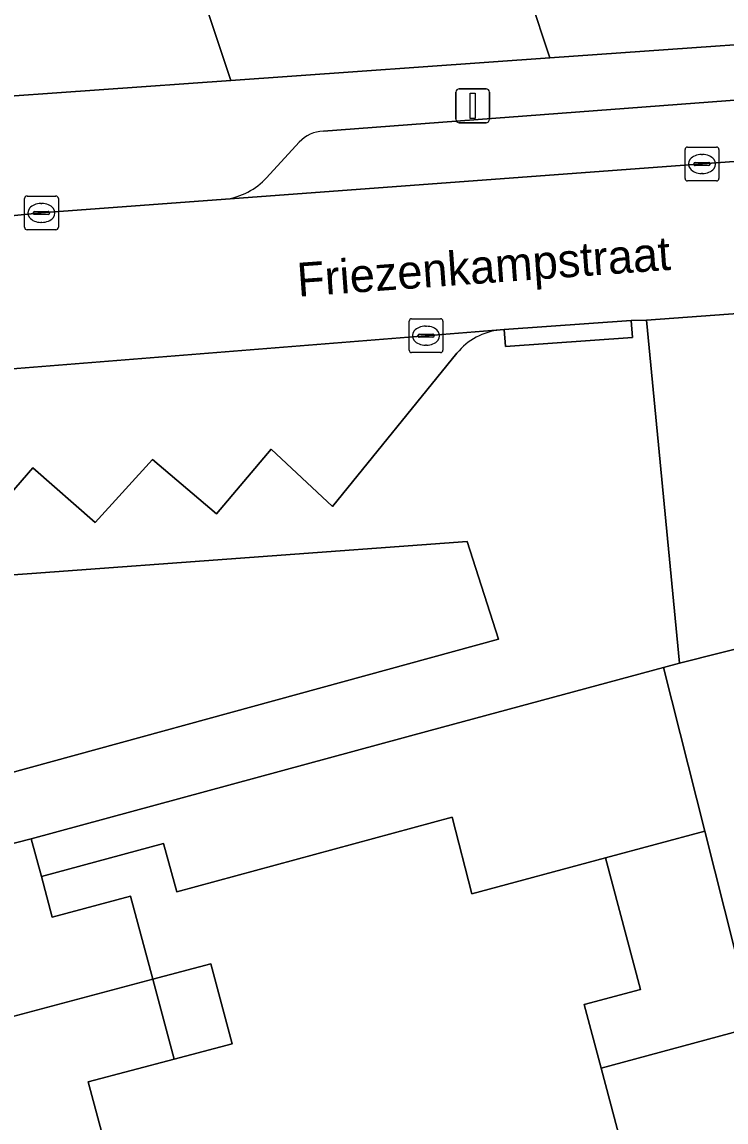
# Model space of a CAD drawing. Extents: x 159262 to 160143, y 383399 to 384319.
# Drawn here: x 159659.54 to 159680.37, y 383760.7 to 383793.24 of the extents above; entities that cross this region are included whole.
import ezdxf

# ---------------------------------------------------------------- set-up
doc = ezdxf.new("R2010")
doc.units = 0
for name, color, linetype in [('IMGEO_Erf', 7, 'Continuous'), ('IMGEO_Groenvoorziening', 7, 'Continuous'), ('IMGEO_Kolk', 7, 'Continuous'), ('IMGEO_Lichtmast', 7, 'Continuous'), ('IMGEO_Openbare_ruimte_label', 7, 'Continuous'), ('IMGEO_Pand', 7, 'Continuous'), ('IMGEO_Parkeervlak_open', 7, 'Continuous'), ('IMGEO_Rijbaan_lokaal_open', 7, 'Continuous'), ('IMGEO_Voetpad_open', 7, 'Continuous')]:
    doc.layers.add(name, color=color, linetype=linetype)

msp = doc.modelspace()

# ---------------------------------------------------------------- linework, layer by layer
at = {"layer": 'IMGEO_Erf'}
msp.add_lwpolyline([(159652.536, 383825.071), (159650.805, 383830.287), (159649.075, 383835.503), (159647.296, 383840.865), (159641.977, 383839.1), (159657.295, 383792.854), (159657.925, 383790.956), (159665.725, 383791.51), (159664.817, 383794.247), (159662.966, 383793.633), (159661.187, 383798.995), (159659.457, 383804.21), (159657.727, 383809.425), (159655.996, 383814.641), (159654.266, 383819.856)], close=True, dxfattribs=at)
for points in [[(159673.356, 383797.632), (159675.165, 383792.18), (159685.525, 383792.915), (159691.271, 383793.323)], [(159678.738, 383754.518), (159676.681, 383762.286), (159676.18, 383764.177), (159677.844, 383764.618), (159676.812, 383768.515), (159672.85, 383767.451), (159672.274, 383769.717), (159664.121, 383767.507), (159663.732, 383768.94), (159660.117, 383767.961), (159660.437, 383766.761), (159662.757, 383767.379), (159663.412, 383764.92), (159665.131, 383765.378), (159665.76, 383763.014), (159664.041, 383762.557), (159661.505, 383761.882), (159662.178, 383759.355)]]:
    msp.add_lwpolyline(points, dxfattribs=at)
at = {"layer": 'IMGEO_Groenvoorziening'}
for points in [[(159648.681, 383768.565), (159648.477, 383768.54), (159648.592, 383768.122), (159654.492, 383769.739), (159673.642, 383774.987), (159672.72, 383777.877)], [(159672.72, 383777.877), (159659.837, 383776.925), (159652.662, 383776.415)]]:
    msp.add_lwpolyline(points, dxfattribs=at)
at = {"layer": 'IMGEO_Kolk'}
for p, q in [((159679.163, 383788.615), (159679.163, 383789.467)), ((159679.238, 383789.541), (159680.09, 383789.541)), ((159680.164, 383789.467), (159680.164, 383788.615)), ((159679.465, 383789.084), (159679.863, 383789.084)), ((159679.651, 383789.321), (159679.676, 383789.321)), ((159679.422, 383789.035), (159679.422, 383789.047)), ((159679.86, 383788.998), (159679.462, 383788.998)), ((159679.674, 383788.761), (159679.649, 383788.761)), ((159679.906, 383789.047), (159679.906, 383789.035)), ((159680.09, 383788.541), (159679.238, 383788.541)), ((159659.692, 383788.094), (159660.544, 383788.094)), ((159659.617, 383787.168), (159659.617, 383788.02)), ((159660.105, 383787.874), (159660.13, 383787.874)), ((159660.618, 383788.02), (159660.618, 383787.168)), ((159659.876, 383787.588), (159659.876, 383787.6)), ((159660.314, 383787.551), (159659.916, 383787.551)), ((159659.919, 383787.637), (159660.317, 383787.637)), ((159660.36, 383787.6), (159660.36, 383787.588)), ((159660.128, 383787.314), (159660.103, 383787.314)), ((159660.544, 383787.094), (159659.692, 383787.094)), ((159670.998, 383783.535), (159670.998, 383784.387)), ((159671.073, 383784.461), (159671.925, 383784.461)), ((159671.486, 383784.241), (159671.511, 383784.241)), ((159671.999, 383784.387), (159671.999, 383783.535)), ((159671.257, 383783.955), (159671.257, 383783.967)), ((159671.695, 383783.918), (159671.297, 383783.918)), ((159671.3, 383784.004), (159671.698, 383784.004)), ((159671.741, 383783.967), (159671.741, 383783.955)), ((159671.509, 383783.681), (159671.484, 383783.681)), ((159671.925, 383783.461), (159671.073, 383783.461))]:
    msp.add_line(p, q, dxfattribs=at)
for points in [[(159679.163, 383788.615), (159679.163, 383789.467)], [(159679.238, 383789.541), (159680.09, 383789.541)], [(159680.164, 383789.467), (159680.164, 383788.615)], [(159680.09, 383788.541), (159679.238, 383788.541)], [(159659.692, 383788.094), (159660.544, 383788.094)], [(159659.617, 383787.168), (159659.617, 383788.02)], [(159660.618, 383788.02), (159660.618, 383787.168)], [(159660.544, 383787.094), (159659.692, 383787.094)], [(159670.998, 383783.535), (159670.998, 383784.387)], [(159671.073, 383784.461), (159671.925, 383784.461)], [(159671.999, 383784.387), (159671.999, 383783.535)], [(159671.925, 383783.461), (159671.073, 383783.461)]]:
    msp.add_lwpolyline(points, dxfattribs=at)
for centre, radius, start, end in [((159679.24, 383789.465), 0.0765, 91.552, 178.448), ((159679.24, 383789.465), 0.0765, 91.552, 178.448), ((159680.088, 383789.465), 0.0765, 1.552, 88.448), ((159680.088, 383789.465), 0.0765, 1.552, 88.448), ((159679.462, 383789.044), 0.0403, 85.8775, 175.7526), ((159679.867, 383789.046), 0.0386, 1.7309, 96.639), ((159679.459, 383789.034), 0.0366, 178.938, 274.7102), ((159679.863, 383789.041), 0.043, 264.8664, 352.4533), ((159679.24, 383788.617), 0.0765, 181.552, 268.448), ((159679.24, 383788.617), 0.0765, 181.552, 268.448), ((159680.088, 383788.617), 0.0765, 271.552, 358.448), ((159680.088, 383788.617), 0.0765, 271.552, 358.448), ((159659.694, 383788.018), 0.0765, 91.552, 178.448), ((159659.694, 383788.018), 0.0765, 91.552, 178.448), ((159660.542, 383788.018), 0.0765, 1.552, 88.448), ((159660.542, 383788.018), 0.0765, 1.552, 88.448), ((159659.916, 383787.597), 0.0403, 85.8775, 175.7526), ((159659.913, 383787.587), 0.0366, 178.938, 274.7102), ((159660.317, 383787.594), 0.043, 264.8664, 352.4533), ((159660.321, 383787.599), 0.0386, 1.7309, 96.639), ((159659.694, 383787.17), 0.0765, 181.552, 268.448), ((159659.694, 383787.17), 0.0765, 181.552, 268.448), ((159660.542, 383787.17), 0.0765, 271.552, 358.448), ((159660.542, 383787.17), 0.0765, 271.552, 358.448), ((159671.075, 383784.385), 0.0765, 91.552, 178.448), ((159671.075, 383784.385), 0.0765, 91.552, 178.448), ((159671.923, 383784.385), 0.0765, 1.552, 88.448), ((159671.923, 383784.385), 0.0765, 1.552, 88.448), ((159671.297, 383783.964), 0.0403, 85.8775, 175.7526), ((159671.294, 383783.954), 0.0366, 178.938, 274.7102), ((159671.698, 383783.961), 0.043, 264.8664, 352.4533), ((159671.702, 383783.966), 0.0386, 1.7309, 96.639), ((159671.075, 383783.537), 0.0765, 181.552, 268.448), ((159671.075, 383783.537), 0.0765, 181.552, 268.448), ((159671.923, 383783.537), 0.0765, 271.552, 358.448), ((159671.923, 383783.537), 0.0765, 271.552, 358.448)]:
    msp.add_arc(centre, radius, start, end, dxfattribs=at)
for centre, major_axis, ratio, start_param, end_param in [((159679.65, 383789.041), (-0.387, 0.002), 0.722429, 4.712389, 7.853982), ((159679.675, 383789.041), (-0.39, 0.002), 0.717154, 1.570796, 4.712389), ((159660.104, 383787.594), (-0.387, 0.002), 0.722429, 4.712389, 7.853982), ((159660.129, 383787.594), (-0.39, 0.002), 0.717154, 1.570796, 4.712389), ((159671.485, 383783.961), (-0.387, 0.002), 0.722429, 4.712389, 7.853982), ((159671.51, 383783.961), (-0.39, 0.002), 0.717154, 1.570796, 4.712389)]:
    msp.add_ellipse(centre, major_axis=major_axis, ratio=ratio, start_param=start_param, end_param=end_param, dxfattribs=at)
at = {"layer": 'IMGEO_Lichtmast'}
for p, q in [((159672.383, 383790.363), (159672.383, 383791.163)), ((159672.383, 383791.163), (159672.383, 383790.363)), ((159672.483, 383791.263), (159673.273, 383791.263)), ((159673.273, 383791.263), (159672.483, 383791.263)), ((159673.373, 383791.163), (159673.373, 383790.363)), ((159673.373, 383790.363), (159673.373, 383791.163)), ((159673.273, 383790.263), (159672.483, 383790.263)), ((159672.483, 383790.263), (159673.273, 383790.263))]:
    msp.add_line(p, q, dxfattribs=at)
msp.add_lwpolyline([(159672.803, 383791.138), (159672.953, 383791.138), (159672.953, 383790.388), (159672.803, 383790.388), (159672.803, 383791.138)], dxfattribs=at)
for centre, start, end in [((159672.483, 383791.163), 90, 180), ((159672.483, 383791.163), 90, 180), ((159673.273, 383791.163), 0, 90), ((159673.273, 383791.163), 360, 90), ((159672.483, 383790.363), 180, 270), ((159672.483, 383790.363), 180, 270), ((159673.273, 383790.363), 270, 0), ((159673.273, 383790.363), 270, 0)]:
    msp.add_arc(centre, 0.1, start, end, dxfattribs=at)
at = {"layer": 'IMGEO_Pand'}
for points in [[(159670.736, 383802.168), (159661.187, 383798.995), (159662.966, 383793.633), (159664.817, 383794.247), (159665.725, 383791.51), (159675.165, 383792.18), (159673.356, 383797.632), (159672.351, 383797.3)], [(159699.827, 383774.41), (159698.638, 383779.082), (159698.594, 383779.255), (159682.594, 383775.184), (159678.999, 383774.269), (159678.526, 383774.149), (159679.749, 383769.303), (159681.21, 383763.512), (159683.357, 383755.742), (159685.494, 383748.006), (159692.047, 383749.757), (159705.237, 383753.143), (159701.38, 383768.304), (159701.299, 383768.624)], [(159678.526, 383774.149), (159671.622, 383772.279), (159659.819, 383769.08), (159660.117, 383767.961), (159663.732, 383768.94), (159664.121, 383767.507), (159672.274, 383769.717), (159672.85, 383767.451), (159676.812, 383768.515), (159679.749, 383769.303)], [(159679.749, 383769.303), (159676.812, 383768.515), (159677.844, 383764.618), (159676.18, 383764.177), (159676.681, 383762.286), (159681.21, 383763.512)], [(159662.757, 383767.379), (159660.437, 383766.761), (159660.117, 383767.961), (159659.819, 383769.08), (159649.082, 383766.334), (159650.383, 383761.448), (159663.412, 383764.92)], [(159663.412, 383764.92), (159664.041, 383762.557), (159665.76, 383763.014), (159665.131, 383765.378)], [(159664.041, 383762.557), (159663.412, 383764.92), (159650.383, 383761.448), (159651.684, 383756.561), (159656.516, 383757.847), (159659.929, 383758.756), (159662.178, 383759.355), (159661.505, 383761.882)], [(159681.21, 383763.512), (159676.681, 383762.286), (159678.738, 383754.518), (159683.357, 383755.742)]]:
    msp.add_lwpolyline(points, close=True, dxfattribs=at)
at = {"layer": 'IMGEO_Parkeervlak_open'}
for points in [[(159682.464, 383791.071), (159668.46, 383790.009)], [(159665.567, 383787.996), (159689.672, 383789.781)], [(159667.748, 383789.689), (159666.781, 383788.633)], [(159690.562, 383785.341), (159678.024, 383784.425), (159678.999, 383774.269), (159682.594, 383775.184), (159682.145, 383776.899)], [(159673.688, 383784.131), (159656.177, 383782.734), (159654.061, 383782.618)], [(159654.722, 383781.481), (159652.947, 383779.318), (159654.753, 383777.895), (159656.371, 383779.805), (159658.227, 383778.164), (159659.866, 383780.052), (159661.711, 383778.433), (159663.401, 383780.297), (159665.296, 383778.693), (159666.913, 383780.605), (159668.734, 383778.911), (159672.412, 383783.446)]]:
    msp.add_lwpolyline(points, dxfattribs=at)
for centre, radius, start, end in [((159668.477, 383789.018), 0.991, 91.0025, 137.3995), ((159665.266, 383790.045), 2.071, 278.3568, 317.0163), ((159673.894, 383782.217), 1.925, 96.1326, 140.3242)]:
    msp.add_arc(centre, radius, start, end, dxfattribs=at)
at = {"layer": 'IMGEO_Rijbaan_lokaal_open'}
for points in [[(159689.672, 383789.781), (159665.567, 383787.996), (159660.114, 383787.592), (159655.752, 383787.161), (159648.966, 383786.49)], [(159653.033, 383782.449), (159654.061, 383782.618), (159656.177, 383782.734), (159673.688, 383784.131), (159673.811, 383784.14), (159677.572, 383784.407), (159678.024, 383784.425), (159690.562, 383785.341)]]:
    msp.add_lwpolyline(points, dxfattribs=at)
at = {"layer": 'IMGEO_Voetpad_open'}
for points in [[(159685.75, 383790.301), (159685.525, 383792.915), (159675.165, 383792.18), (159665.725, 383791.51), (159657.925, 383790.956), (159657.295, 383792.854), (159654.359, 383791.908), (159654.549, 383791.338), (159654.726, 383790.806), (159648.506, 383789.267), (159644.134, 383788.379), (159639.947, 383783.899)], [(159668.46, 383790.009), (159682.464, 383791.071)], [(159666.781, 383788.633), (159667.748, 383789.689)], [(159648.966, 383786.49), (159648.761, 383787.703), (159655.667, 383788.306), (159655.752, 383787.161), (159660.114, 383787.592), (159665.567, 383787.996)], [(159646.528, 383767.317), (159649.082, 383766.334), (159659.819, 383769.08), (159671.622, 383772.279), (159678.526, 383774.149), (159678.999, 383774.269), (159678.024, 383784.425)], [(159678.024, 383784.425), (159677.572, 383784.407), (159677.607, 383783.909), (159673.846, 383783.642), (159673.811, 383784.14), (159673.688, 383784.131)], [(159672.412, 383783.446), (159668.734, 383778.911), (159666.913, 383780.605), (159665.296, 383778.693), (159663.401, 383780.297), (159661.711, 383778.433), (159659.866, 383780.052), (159658.227, 383778.164), (159656.371, 383779.805), (159654.753, 383777.895), (159652.947, 383779.318), (159654.722, 383781.481)], [(159672.72, 383777.877), (159673.642, 383774.987), (159654.492, 383769.739), (159648.592, 383768.122), (159648.477, 383768.54), (159648.681, 383768.565)], [(159652.662, 383776.415), (159659.837, 383776.925), (159672.72, 383777.877)]]:
    msp.add_lwpolyline(points, dxfattribs=at)
msp.add_lwpolyline([(159673.811, 383784.14), (159673.846, 383783.642), (159677.607, 383783.909), (159677.572, 383784.407)], close=True, dxfattribs=at)
for centre, radius, start, end in [((159668.477, 383789.018), 0.991, 91.0025, 137.3995), ((159665.266, 383790.045), 2.071, 278.3568, 317.0163), ((159673.894, 383782.217), 1.925, 96.1326, 140.3242)]:
    msp.add_arc(centre, radius, start, end, dxfattribs=at)

# ---------------------------------------------------------------- texts
at = {"layer": 'IMGEO_Openbare_ruimte_label'}
msp.add_text('Friezenkampstraat', height=1, rotation=4.1305, dxfattribs=at).set_placement((159667.717, 383785.114))

doc.saveas('drawing.dxf')
